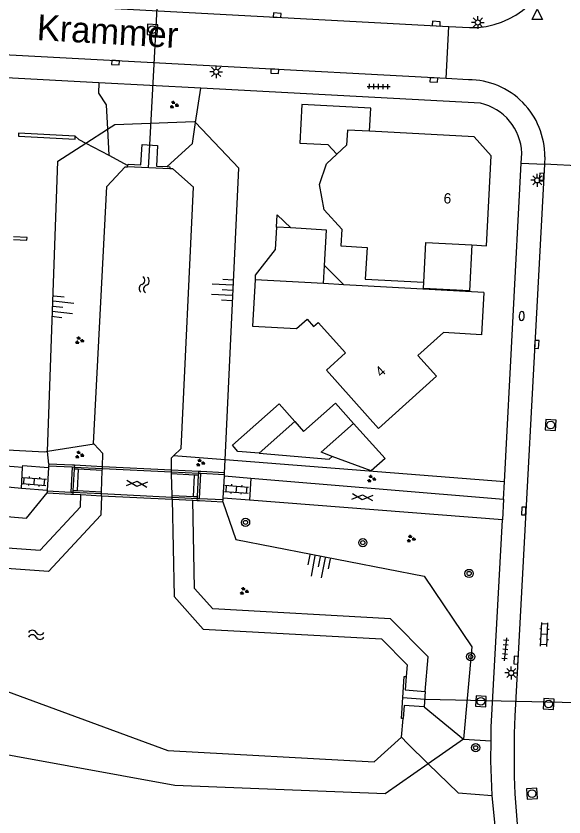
# Model space of a CAD drawing. Extents: x 131000 to 133013, y 393000 to 396501.
# Drawn here: x 131095.4 to 131148.7, y 395906.9 to 395984.8 of the extents above; entities that cross this region are included whole.
import ezdxf

# ---------------------------------------------------------------- set-up
doc = ezdxf.new("R2010")
doc.units = 0
for name, color, linetype in [('gg-afsc-erfafscheiding', 7, 'Continuous'), ('gg-afsc-hekwerk', 7, 'Continuous'), ('gg-afsc-muur', 7, 'Continuous'), ('gg-anno-huisnummerreeks BGT', 7, 'Continuous'), ('gg-anno-openbare ruimte label', 7, 'Continuous'), ('gg-bbg-gedigitaliseerde bebouwing', 7, 'Continuous'), ('gg-bbg-gedigitaliseerde bijgebouw', 7, 'Continuous'), ('gg-bbg-hoofdgebouw', 7, 'Continuous'), ('gg-bbg-luifel en loopbrug', 7, 'Continuous'), ('gg-bbg-tussenscheiding', 7, 'Continuous'), ('gg-knt-BGT kruinlijn', 7, 'Continuous'), ('gg-knt-bovenkant onderkant talud', 7, 'Continuous'), ('gg-knt-verharding', 7, 'Continuous'), ('gg-knt-verharding nz', 7, 'Continuous'), ('gg-kntw-beschoeiing', 7, 'Continuous'), ('gg-kwrk-duiker nz buis', 7, 'Continuous'), ('gg-kwrk-kunstwerk', 7, 'Continuous'), ('gg-kwrk-kunstwerk niveau 01', 7, 'Continuous'), ('gg-kwrk-uitstroombak niveau min 01', 7, 'Continuous'), ('gt-grn-groengrens', 7, 'Continuous'), ('gt-grn-vlakafsluiter', 7, 'Continuous'), ('gt-grn-weggrens', 7, 'Continuous'), ('gt-symb-boom', 7, 'Continuous'), ('gt-symb-brandkraan', 7, 'Continuous'), ('gt-symb-gesloten verharding', 7, 'Continuous'), ('gt-symb-groenvak', 7, 'Continuous'), ('gt-symb-klinker verharding', 7, 'Continuous'), ('gt-symb-kolk', 7, 'Continuous'), ('gt-symb-lichtmast', 7, 'Continuous'), ('gt-symb-rioolschacht', 7, 'Continuous'), ('gt-symb-talud symbool', 7, 'Continuous'), ('gt-symb-tegel verharding', 7, 'Continuous'), ('gt-symb-waterafsluiter', 7, 'Continuous'), ('gt-symb-watersymbool', 7, 'Continuous')]:
    doc.layers.add(name, color=color, linetype=linetype)

# ---------------------------------------------------------------- blocks, each defined once
blk = doc.blocks.new('gt0-WAFSL')
at = {"layer": 'gt-symb-waterafsluiter'}
for p, q in [((-0.5, -0.333), (0, 0.667)), ((0, 0.667), (0.5, -0.333)), ((0.5, -0.333), (-0.5, -0.333))]:
    blk.add_line(p, q, dxfattribs=at)
blk = doc.blocks.new('gt0-KOLK')
at = {"layer": 'gt-symb-kolk'}
blk.add_lwpolyline([(0, 0), (0.375, 0), (0.375, 0.4), (-0.375, 0.4), (-0.375, 0), (0, 0)], dxfattribs=at)
blk = doc.blocks.new('gt0-RS')
at = {"layer": 'gt-symb-rioolschacht'}
blk.add_lwpolyline([(-0.5, -0.5), (0.5, -0.5), (0.5, 0.5), (-0.5, 0.5)], close=True, dxfattribs=at)
blk.add_circle((0, 0), 0.375, dxfattribs=at)
blk = doc.blocks.new('gt0-GRVAK')
at = {"layer": 'gt-symb-groenvak'}
for p, q in [((-0.11, 0.189), (-0.228, 0.24)), ((-0.182, 0.153), (0.088, 0.153)), ((-0.091, 0.211), (-0.156, 0.322)), ((-0.047, 0.214), (-0.047, 0.393)), ((-0.004, 0.211), (0.061, 0.322)), ((0.015, 0.189), (0.133, 0.24)), ((0.262, -0.052), (0.197, 0.059)), ((0.305, -0.049), (0.305, 0.13)), ((0.349, -0.052), (0.414, 0.059)), ((-0.245, -0.228), (-0.363, -0.177)), ((-0.318, -0.264), (-0.047, -0.264)), ((-0.226, -0.206), (-0.291, -0.095)), ((-0.183, -0.203), (-0.183, -0.024)), ((-0.139, -0.206), (-0.074, -0.095)), ((-0.12, -0.228), (-0.002, -0.177)), ((0.243, -0.074), (0.125, -0.023)), ((0.17, -0.11), (0.441, -0.11)), ((0.368, -0.074), (0.486, -0.023))]:
    blk.add_line(p, q, dxfattribs=at)
blk = doc.blocks.new('gt0-LMAST')
at = {"layer": 'gt-symb-lichtmast'}
for p, q in [((-0.182, 0.173), (-0.447, 0.438)), ((-0.005, 0.246), (-0.005, 0.621)), ((0.172, 0.173), (0.437, 0.438)), ((-0.255, -0.004), (-0.63, -0.004)), ((-0.182, -0.181), (-0.447, -0.446)), ((-0.005, -0.254), (-0.005, -0.629)), ((0.437, -0.446), (0.172, -0.181)), ((0.245, -0.004), (0.62, -0.004))]:
    blk.add_line(p, q, dxfattribs=at)
blk.add_circle((-0.005, -0.004), 0.25, dxfattribs=at)
blk = doc.blocks.new('gt0-TEG1')
at = {"layer": 'gt-symb-tegel verharding'}
for p, q in [((-1.125, 0), (1.125, 0)), ((-0.9, -0.25), (-0.9, 0.25)), ((-0.45, -0.25), (-0.45, 0.25)), ((0, -0.25), (0, 0.25)), ((0.45, -0.25), (0.45, 0.25)), ((0.9, -0.25), (0.9, 0.25))]:
    blk.add_line(p, q, dxfattribs=at)
blk = doc.blocks.new('gt0-TALUD_1')
at = {"layer": 'gt-symb-talud symbool'}
for p, q in [((-1, -1), (-1, 0)), ((-0.5, -2), (-0.5, 0)), ((0, -1), (0, 0)), ((0.5, -2), (0.5, 0)), ((1, -1), (1, 0))]:
    blk.add_line(p, q, dxfattribs=at)
blk = doc.blocks.new('gt0-WA')
at = {"layer": 'gt-symb-watersymbool'}
for centre, start, end in [((-0.323, 0.022), 28.07249, 151.92751), ((0.427, 0.422), 208.07248, 331.92751), ((-0.323, -0.428), 28.07249, 151.92751), ((0.427, -0.028), 208.07248, 331.92751)]:
    blk.add_arc(centre, 0.425, start, end, dxfattribs=at)
blk = doc.blocks.new('gt0-KL1')
at = {"layer": 'gt-symb-klinker verharding'}
for p, q in [((-1.15, 0.3), (1.15, 0.3)), ((-1, -0.3), (-1, 0.3)), ((-0.5, 0.3), (-0.5, 0.45)), ((0, -0.3), (0, 0.3)), ((0.5, 0.3), (0.5, 0.45)), ((1, -0.3), (1, 0.3)), ((-1.15, -0.3), (1.15, -0.3)), ((-0.5, -0.45), (-0.5, -0.3)), ((0.5, -0.45), (0.5, -0.3))]:
    blk.add_line(p, q, dxfattribs=at)
blk = doc.blocks.new('gt0-GESVH1')
at = {"layer": 'gt-symb-gesloten verharding'}
for p, q in [((-0.992, -0.261), (0.008, 0.239)), ((0.008, -0.261), (-0.992, 0.239)), ((0.008, 0.239), (1.008, -0.261)), ((1.008, 0.239), (0.008, -0.261))]:
    blk.add_line(p, q, dxfattribs=at)
blk = doc.blocks.new('gt0-BR')
at = {"layer": 'gt-symb-brandkraan'}
for centre, radius, start, end in [((-0.244, 0), 0.206, 107.56694, 252.43307), ((0.599, -2.664), 3, 106.89205, 107.56694), ((0, -0.691), 0.938, 73.10799, 106.89205), ((-0.599, -2.664), 3, 72.43309, 73.10799), ((0.244, 0), 0.206, 287.56695, 72.43309), ((0.599, 2.664), 3, 252.43307, 253.10797), ((0, 0.691), 0.938, 253.10797, 286.89206), ((-0.599, 2.664), 3, 286.89206, 287.56695)]:
    blk.add_arc(centre, radius, start, end, dxfattribs=at)
blk = doc.blocks.new('gt0-BOOM')
at = {"layer": 'gt-symb-boom'}
for radius in [0.4, 0.2]:
    blk.add_circle((0, 0), radius, dxfattribs=at)

msp = doc.modelspace()

# ---------------------------------------------------------------- linework, layer by layer
at = {"layer": 'gg-afsc-erfafscheiding'}
for p, q in [((131112.856, 395974.409), (131113.368, 395977.75)), ((131102.982, 395943.166), (131098.465, 395942.442)), ((131115.729, 395941.636), (131110.697, 395942.03)), ((131142.889, 395939.51), (131115.729, 395941.636)), ((131135.483, 395912.11), (131133.466, 395914.084)), ((131138.383, 395909.273), (131135.483, 395912.11))]:
    msp.add_line(p, q, dxfattribs=at)
for points in [[(131110.091, 395970.127), (131112.546, 395972.384), (131112.856, 395974.409)], [(131098.465, 395942.442), (131098.193, 395942.398), (131082.244, 395943.239), (131054.732, 395950.861)]]:
    msp.add_lwpolyline(points, dxfattribs=at)
at = {"layer": 'gg-afsc-hekwerk'}
for p, q in [((131101.519, 395972.772), (131101.152, 395973.093)), ((131101.519, 395972.772), (131102.197, 395972.413)), ((131102.197, 395972.413), (131104.423, 395971.233)), ((131104.423, 395971.233), (131106.27, 395970.254))]:
    msp.add_line(p, q, dxfattribs=at)
at = {"layer": 'gg-afsc-muur'}
for p in [(131138.383, 395909.273), (131142.503, 395900.734)]:
    msp.add_line(p, (131141.706, 395909.011), dxfattribs=at)
for points in [[(131101.152, 395973.093), (131095.65, 395973.387), (131095.634, 395973.087), (131101.137, 395972.794), (131101.152, 395973.093)], [(131095.15, 395963.057), (131096.467, 395962.987), (131096.481, 395963.247), (131095.164, 395963.317)]]:
    msp.add_lwpolyline(points, dxfattribs=at)
at = {"layer": 'gg-bbg-gedigitaliseerde bebouwing'}
for p, q in [((131139.93, 395973.02), (131129.762, 395973.573)), ((131129.527, 395962.286), (131129.352, 395959.205)), ((131127.284, 395958.657), (131125.3, 395958.768)), ((131140.88, 395957.9), (131127.284, 395958.657))]:
    msp.add_line(p, q, dxfattribs=at)
for points in [[(131129.762, 395973.573), (131127.628, 395973.689), (131127.544, 395972.214), (131126.596, 395971.338)], [(131127.081, 395964.052), (131125.343, 395965.937), (131124.89, 395968.384), (131125.596, 395970.414), (131126.596, 395971.338)], [(131127.081, 395964.052), (131126.989, 395962.43), (131129.527, 395962.286)], [(131118.635, 395959.115), (131118.381, 395954.636), (131122.681, 395954.392), (131123.691, 395955.3), (131124.32, 395954.6), (131124.765, 395955), (131127.438, 395952.027)], [(131127.438, 395952.027), (131125.58, 395950.36), (131130.65, 395944.7)]]:
    msp.add_lwpolyline(points, dxfattribs=at)
at = {"layer": 'gg-bbg-gedigitaliseerde bijgebouw'}
for p, q in [((131122.104, 395964.167), (131120.729, 395964.245)), ((131125.3, 395958.768), (131125.4, 395960.517)), ((131122.515, 395945.354), (131119.047, 395942.283))]:
    msp.add_line(p, q, dxfattribs=at)
for points in [[(131120.729, 395964.245), (131120.606, 395962.075), (131118.661, 395959.569), (131118.635, 395959.115)], [(131125.4, 395960.517), (131125.596, 395963.969), (131122.104, 395964.167)], [(131116.45, 395943.059), (131120.989, 395947.078), (131122.515, 395945.354)], [(131126.144, 395941.977), (131125.074, 395942.377), (131128.197, 395945.185)], [(131128.197, 395945.185), (131131.273, 395941.764), (131129.934, 395940.56), (131126.144, 395941.977)], [(131119.047, 395942.283), (131116.979, 395942.461), (131116.45, 395943.059)]]:
    msp.add_lwpolyline(points, dxfattribs=at)
at = {"layer": 'gg-bbg-hoofdgebouw'}
msp.add_line((131129.352, 395959.205), (131135.045, 395958.915), dxfattribs=at)
for points in [[(131139.712, 395962.522), (131141.13, 395962.45), (131141.58, 395971.19), (131139.93, 395973.02)], [(131135.045, 395958.915), (131135.24, 395962.75), (131139.712, 395962.522)], [(131140.88, 395957.9), (131140.66, 395953.8), (131136.96, 395954.01), (131134.47, 395951.79), (131136.29, 395949.77), (131130.65, 395944.7)]]:
    msp.add_lwpolyline(points, dxfattribs=at)
at = {"layer": 'gg-bbg-luifel en loopbrug'}
msp.add_line((131125.4, 395960.517), (131127.284, 395958.657), dxfattribs=at)
for points in [[(131129.762, 395973.573), (131129.882, 395975.811), (131123.186, 395976.168), (131122.986, 395972.423), (131125.729, 395972.277), (131126.596, 395971.338)], [(131120.729, 395964.245), (131120.798, 395965.455), (131122.104, 395964.167)], [(131139.712, 395962.522), (131139.498, 395958.059), (131135.014, 395958.274), (131135.045, 395958.915)], [(131122.515, 395945.354), (131123.354, 395944.407), (131126.455, 395947.152), (131128.197, 395945.185)], [(131119.047, 395942.283), (131125.832, 395941.696), (131126.144, 395941.977)]]:
    msp.add_lwpolyline(points, dxfattribs=at)
at = {"layer": 'gg-bbg-tussenscheiding'}
msp.add_line((131125.3, 395958.768), (131118.635, 395959.115), dxfattribs=at)
at = {"layer": 'gg-knt-BGT kruinlijn'}
for p, q in [((131102.197, 395972.413), (131104.294, 395973.765)), ((131098.58, 395941.23), (131098.465, 395942.442)), ((131115.67, 395940.39), (131115.729, 395941.636)), ((131138.89, 395914.49), (131135.483, 395912.11))]:
    msp.add_line(p, q, dxfattribs=at)
for points in [[(131104.294, 395973.765), (131105.001, 395974.22), (131112.75, 395974.52)], [(131115.729, 395941.636), (131117.073, 395969.988), (131112.856, 395974.409)], [(131098.465, 395942.442), (131099.46, 395970.65), (131102.197, 395972.413)], [(131058.71, 395939.16), (131096.43, 395935.96), (131098.42, 395938.42)], [(131115.52, 395937.57), (131116.78, 395933.91), (131135.09, 395930.32), (131139.72, 395923.46), (131138.89, 395914.49)]]:
    msp.add_lwpolyline(points, dxfattribs=at)
at = {"layer": 'gg-knt-bovenkant onderkant talud'}
msp.add_line((131112.856, 395974.409), (131112.75, 395974.52), dxfattribs=at)
msp.add_lwpolyline([(131135.483, 395912.11), (131131.3, 395909.19), (131110.85, 395910.01), (131079.89, 395915.63), (131079.405, 395915.678)], dxfattribs=at)
at = {"layer": 'gg-knt-verharding'}
for p, q in [((131072.703, 395987.253), (131137.482, 395983.749)), ((131137.221, 395978.686), (131137.482, 395983.749)), ((131137.482, 395983.749), (131139.49, 395983.64)), ((131137.221, 395978.686), (131069.961, 395982.291)), ((131113.368, 395977.75), (131103.461, 395978.283)), ((131139.384, 395978.57), (131137.221, 395978.686)), ((131140.542, 395976.289), (131113.368, 395977.75)), ((131144.518, 395970.461), (131144.57, 395971.45)), ((131146.8, 395971.08), (131146.762, 395970.359)), ((131142.889, 395939.51), (131144.518, 395970.461)), ((131146.762, 395970.359), (131143.91, 395916.747)), ((131151.743, 395970.133), (131146.762, 395970.359)), ((131096.04, 395940.88), (131052.728, 395944.645)), ((131095.931, 395938.865), (131051.951, 395942.637)), ((131095.931, 395938.865), (131096.04, 395940.88)), ((131098.569, 395941.03), (131098.56, 395940.879)), ((131101.056, 395940.737), (131100.939, 395938.665)), ((131101.066, 395940.907), (131101.056, 395940.737)), ((131115.654, 395940.08), (131115.66, 395940.19)), ((131115.654, 395940.08), (131118.233, 395939.865)), ((131118.233, 395939.865), (131118.112, 395937.721)), ((131118.233, 395939.865), (131142.8, 395937.82)), ((131142.8, 395937.82), (131142.889, 395939.51)), ((131098.434, 395938.65), (131095.931, 395938.865)), ((131098.434, 395938.65), (131098.432, 395938.62)), ((131100.939, 395938.665), (131100.929, 395938.495)), ((131115.531, 395937.77), (131115.539, 395937.92)), ((131118.112, 395937.721), (131115.539, 395937.92)), ((131142.68, 395935.82), (131118.112, 395937.721)), ((131142.8, 395937.82), (131142.68, 395935.82))]:
    msp.add_line(p, q, dxfattribs=at)
for points in [[(131103.461, 395978.283), (131063.772, 395980.417), (131063.098, 395980.414), (131062.426, 395980.332)], [(131096.04, 395940.88), (131096.05, 395941.08), (131098.56, 395940.879)], [(131141.588, 395914.345), (131141.6, 395915.66), (131142.68, 395935.82)], [(131141.706, 395909.011), (131141.57, 395912.38), (131141.588, 395914.345)]]:
    msp.add_lwpolyline(points, dxfattribs=at)
for centre, radius, start, end in [((131139.7, 395991.792), 8.154, 268.52292, 356.5936), ((131139.388, 395971.157), 7.413, 359.40273, 90.02839), ((131139.425, 395971.263), 5.148, 2.0764, 77.47183), ((131219.363, 395912.931), 75.55, 177.10497, 187.32412)]:
    msp.add_arc(centre, radius, start, end, dxfattribs=at)
at = {"layer": 'gg-knt-verharding nz'}
for p, q in [((131098.56, 395940.879), (131098.434, 395938.65)), ((131103.787, 395940.603), (131101.455, 395940.717)), ((131112.755, 395940.163), (131110.528, 395940.272)), ((131115.539, 395937.92), (131115.654, 395940.08)), ((131101.338, 395938.645), (131103.713, 395938.527)), ((131110.573, 395938.186), (131112.645, 395938.084))]:
    msp.add_line(p, q, dxfattribs=at)
at = {"layer": 'gg-kntw-beschoeiing'}
for p, q in [((131103.787, 395940.603), (131103.793, 395940.773)), ((131103.793, 395940.773), (131103.8, 395940.973)), ((131103.713, 395938.527), (131103.787, 395940.603)), ((131110.524, 395940.442), (131110.52, 395940.643)), ((131110.528, 395940.272), (131110.524, 395940.442)), ((131110.573, 395938.186), (131110.528, 395940.272)), ((131103.7, 395938.157), (131103.707, 395938.357)), ((131103.707, 395938.357), (131103.713, 395938.527)), ((131110.577, 395938.016), (131110.573, 395938.186)), ((131110.581, 395937.815), (131110.577, 395938.016)), ((131132.86, 395914.68), (131133.05, 395916.49))]:
    msp.add_line(p, q, dxfattribs=at)
for points in [[(131102.982, 395943.166), (131102.931, 395943.22), (131104.23, 395968.21), (131106.01, 395970.12), (131106.23, 395970.109)], [(131110.697, 395942.03), (131111.46, 395942.73), (131112.651, 395968.12), (131110.64, 395969.9), (131110.36, 395969.91)], [(131103.8, 395940.973), (131103.84, 395942.25), (131102.982, 395943.166)], [(131110.52, 395940.643), (131110.5, 395941.85), (131110.697, 395942.03)], [(131103.7, 395938.157), (131103.63, 395936.25), (131098.56, 395930.8), (131058.73, 395933.63), (131056.09, 395931.25), (131055.907, 395929.48)], [(131110.581, 395937.815), (131110.76, 395928.36), (131113.58, 395925.2), (131130.92, 395924.25), (131133.42, 395921.73), (131133.335, 395920.579)], [(131055.49, 395924.88), (131057.91, 395922.19), (131092.95, 395919.71), (131110.151, 395913.38), (131130.23, 395912.3), (131132.86, 395914.68)]]:
    msp.add_lwpolyline(points, dxfattribs=at)
at = {"layer": 'gg-kwrk-duiker nz buis'}
for points in [[(131108.295, 395970.01), (131108.42, 395972.235), (131109.56, 395994.02), (131109.685, 395996.22)], [(131132.995, 395918.54), (131135.13, 395918.395), (131157.41, 395917.885), (131159.57, 395918.16)]]:
    msp.add_lwpolyline(points, dxfattribs=at)
at = {"layer": 'gg-kwrk-kunstwerk'}
for p, q in [((131098.58, 395941.23), (131098.569, 395941.03)), ((131100.866, 395940.917), (131098.569, 395941.03)), ((131100.877, 395941.117), (131098.58, 395941.23)), ((131101.077, 395941.107), (131100.877, 395941.117)), ((131101.455, 395940.717), (131101.056, 395940.737)), ((131101.455, 395940.717), (131101.338, 395938.645)), ((131112.645, 395938.084), (131112.755, 395940.163)), ((131113.154, 395940.143), (131112.755, 395940.163)), ((131113.044, 395938.064), (131113.154, 395940.143)), ((131113.154, 395940.143), (131113.163, 395940.313)), ((131113.374, 395940.503), (131113.174, 395940.513)), ((131115.66, 395940.19), (131113.363, 395940.303)), ((131115.67, 395940.39), (131113.374, 395940.503)), ((131115.66, 395940.19), (131115.67, 395940.39)), ((131098.432, 395938.62), (131098.42, 395938.42)), ((131098.42, 395938.42), (131100.718, 395938.306)), ((131098.432, 395938.62), (131100.729, 395938.505)), ((131100.939, 395938.665), (131101.338, 395938.645)), ((131100.718, 395938.306), (131100.918, 395938.296)), ((131112.645, 395938.084), (131113.044, 395938.064)), ((131113.024, 395937.694), (131113.224, 395937.684)), ((131113.035, 395937.894), (131113.044, 395938.064)), ((131113.224, 395937.684), (131115.52, 395937.57)), ((131113.235, 395937.884), (131115.531, 395937.77)), ((131115.52, 395937.57), (131115.531, 395937.77))]:
    msp.add_line(p, q, dxfattribs=at)
at = {"layer": 'gg-kwrk-kunstwerk niveau 01'}
for p, q in [((131100.866, 395940.917), (131100.729, 395938.505)), ((131101.066, 395940.907), (131100.866, 395940.917)), ((131101.077, 395941.107), (131101.066, 395940.907)), ((131103.793, 395940.773), (131101.066, 395940.907)), ((131103.8, 395940.973), (131101.077, 395941.107)), ((131110.524, 395940.442), (131103.793, 395940.773)), ((131110.52, 395940.643), (131103.8, 395940.973)), ((131113.174, 395940.513), (131110.52, 395940.643)), ((131113.163, 395940.313), (131110.524, 395940.442)), ((131113.163, 395940.313), (131113.174, 395940.513)), ((131113.363, 395940.303), (131113.163, 395940.313)), ((131113.235, 395937.884), (131113.363, 395940.303)), ((131100.729, 395938.505), (131100.929, 395938.495)), ((131100.929, 395938.495), (131100.918, 395938.296)), ((131100.929, 395938.495), (131103.707, 395938.357)), ((131103.707, 395938.357), (131110.577, 395938.016)), ((131100.918, 395938.296), (131101.702, 395938.257)), ((131101.702, 395938.257), (131103.7, 395938.157)), ((131103.7, 395938.157), (131110.581, 395937.815)), ((131110.577, 395938.016), (131113.035, 395937.894)), ((131110.581, 395937.815), (131112.583, 395937.716)), ((131112.583, 395937.716), (131113.024, 395937.694)), ((131113.024, 395937.694), (131113.035, 395937.894)), ((131113.035, 395937.894), (131113.235, 395937.884))]:
    msp.add_line(p, q, dxfattribs=at)
at = {"layer": 'gg-kwrk-uitstroombak niveau min 01'}
for p, q in [((131106.23, 395970.109), (131106.27, 395970.254)), ((131110.36, 395969.91), (131106.23, 395970.109)), ((131135.18, 395919.14), (131135.08, 395917.65))]:
    msp.add_line(p, q, dxfattribs=at)
for points in [[(131106.27, 395970.254), (131106.3, 395970.36), (131107.55, 395970.29), (131107.67, 395972.28), (131109.17, 395972.19), (131109.06, 395970.19), (131110.091, 395970.127)], [(131110.091, 395970.127), (131110.36, 395970.11), (131110.36, 395969.91)], [(131133.05, 395916.49), (131132.86, 395916.49), (131133.13, 395920.59), (131133.335, 395920.579)], [(131133.335, 395920.579), (131133.24, 395919.3), (131135.18, 395919.14)], [(131135.08, 395917.65), (131133.14, 395917.77), (131133.05, 395916.49)]]:
    msp.add_lwpolyline(points, dxfattribs=at)
at = {"layer": 'gt-grn-groengrens'}
for p, q in [((131104.294, 395973.765), (131104.423, 395971.233)), ((131135.08, 395917.65), (131138.89, 395914.49)), ((131138.89, 395914.49), (131141.588, 395914.345))]:
    msp.add_line(p, q, dxfattribs=at)
for points in [[(131103.461, 395978.283), (131103.407, 395977.284), (131104.174, 395976.14), (131104.294, 395973.765)], [(131053.8, 395928.34), (131053.995, 395932.054), (131058.023, 395935.685), (131097.747, 395932.863), (131101.659, 395937.067), (131101.702, 395938.257)], [(131135.18, 395919.14), (131135.467, 395922.507), (131131.798, 395926.205), (131114.519, 395927.152), (131112.746, 395929.139), (131112.583, 395937.716)]]:
    msp.add_lwpolyline(points, dxfattribs=at)
at = {"layer": 'gt-grn-vlakafsluiter'}
msp.add_line((131132.86, 395914.68), (131133.466, 395914.084), dxfattribs=at)
at = {"layer": 'gt-grn-weggrens'}
msp.add_line((131144.518, 395970.461), (131146.762, 395970.359), dxfattribs=at)

# ---------------------------------------------------------------- block references
at = {"layer": 'gt-symb-boom'}
for p in [(131117.714, 395935.56), (131129.115, 395933.589), (131139.449, 395930.599), (131139.609, 395922.517), (131140.082, 395913.665)]:
    msp.add_blockref('gt0-BOOM', p, dxfattribs=at)
at = {"layer": 'gt-symb-brandkraan', "rotation": 86.9631310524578}
msp.add_blockref('gt0-BR', (131144.562, 395955.616), dxfattribs=at)
at = {"layer": 'gt-symb-gesloten verharding'}
for p, rotation in [((131107.146, 395939.319), -4.4162834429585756), ((131129.072, 395938.013), -4.416283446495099)]:
    msp.add_blockref('gt0-GESVH1', p, dxfattribs=dict(at, rotation=rotation))
at = {"layer": 'gt-symb-groenvak'}
for p in [(131110.749, 395976.129), (131101.546, 395953.247), (131101.546, 395942.121), (131113.303, 395941.355), (131129.939, 395939.795), (131133.778, 395933.963), (131117.555, 395928.884)]:
    msp.add_blockref('gt0-GRVAK', p, dxfattribs=at)
at = {"layer": 'gt-symb-klinker verharding'}
for p, rotation in [((131097.178, 395939.543), -4.416283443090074), ((131116.837, 395938.778), -4.4162834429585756), ((131146.753, 395924.68), 86.96313105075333)]:
    msp.add_blockref('gt0-KL1', p, dxfattribs=dict(at, rotation=rotation))
at = {"layer": 'gt-symb-kolk'}
for p, rotation in [((131120.778, 395984.644), -2.9224726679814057), ((131136.246, 395983.822), -4.359151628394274), ((131105.079, 395980.433), 176.90594194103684), ((131120.563, 395979.592), 176.96313105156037), ((131136.038, 395978.751), 176.905941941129), ((131146.693, 395969.093), 86.96313105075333), ((131146.227, 395952.845), 86.96313105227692), ((131144.957, 395936.66), 86.96313105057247), ((131144.21, 395922.159), 86.96313105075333)]:
    msp.add_blockref('gt0-KOLK', p, dxfattribs=dict(at, rotation=rotation))
at = {"layer": 'gt-symb-lichtmast'}
for p in [(131140.305, 395984.139), (131114.862, 395979.343), (131146.079, 395968.805), (131143.549, 395920.931)]:
    msp.add_blockref('gt0-LMAST', p, dxfattribs=at)
at = {"layer": 'gt-symb-rioolschacht'}
for p, rotation in [((131108.663, 395983.443), -93.03686894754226), ((131147.378, 395945.029), -93.03686894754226), ((131140.593, 395918.176), -93.0368689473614), ((131147.176, 395917.918), -93.03686894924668), ((131145.565, 395909.202), -86.04496236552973)]:
    msp.add_blockref('gt0-RS', p, dxfattribs=dict(at, rotation=rotation))
at = {"layer": 'gt-symb-talud symbool'}
for p, xscale, yscale, rotation in [((131116.44, 395958.132), 0.9995143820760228, 0.999514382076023, -93.15439218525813), ((131098.963, 395956.546), 0.9999584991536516, 0.9999584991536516, 83.74206608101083), ((131124.985, 395932.216), 0.9996124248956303, 0.9996124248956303, -11.073871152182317)]:
    msp.add_blockref('gt0-TALUD_1', p, dxfattribs=dict(at, xscale=xscale, yscale=yscale, rotation=rotation))
at = {"layer": 'gt-symb-tegel verharding'}
for p, rotation in [((131130.647, 395977.914), -0.6875163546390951), ((131142.97, 395923.239), -95.33444003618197)]:
    msp.add_blockref('gt0-TEG1', p, dxfattribs=dict(at, rotation=rotation))
at = {"layer": 'gt-symb-waterafsluiter'}
msp.add_blockref('gt0-WAFSL', (131146.075, 395984.764), dxfattribs=at)
at = {"layer": 'gt-symb-watersymbool', "rotation": 81.95093829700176}
msp.add_blockref('gt0-WA', (131107.848, 395958.6), dxfattribs=at)
at = {"layer": 'gt-symb-watersymbool'}
msp.add_blockref('gt0-WA', (131097.307, 395924.639), dxfattribs=at)

# ---------------------------------------------------------------- texts
at = {"layer": 'gg-anno-huisnummerreeks BGT'}
for s, rotation, p in [('6', 357.1, (131136.948, 395966.569)), ('4', 42, (131130.884, 395949.617))]:
    msp.add_text(s, height=1, rotation=rotation, dxfattribs=at).set_placement(p)
at = {"layer": 'gg-anno-openbare ruimte label'}
msp.add_text('Krammer', height=2.5, rotation=356.7, dxfattribs=at).set_placement((131097.377, 395982.438))

doc.saveas('drawing.dxf')
